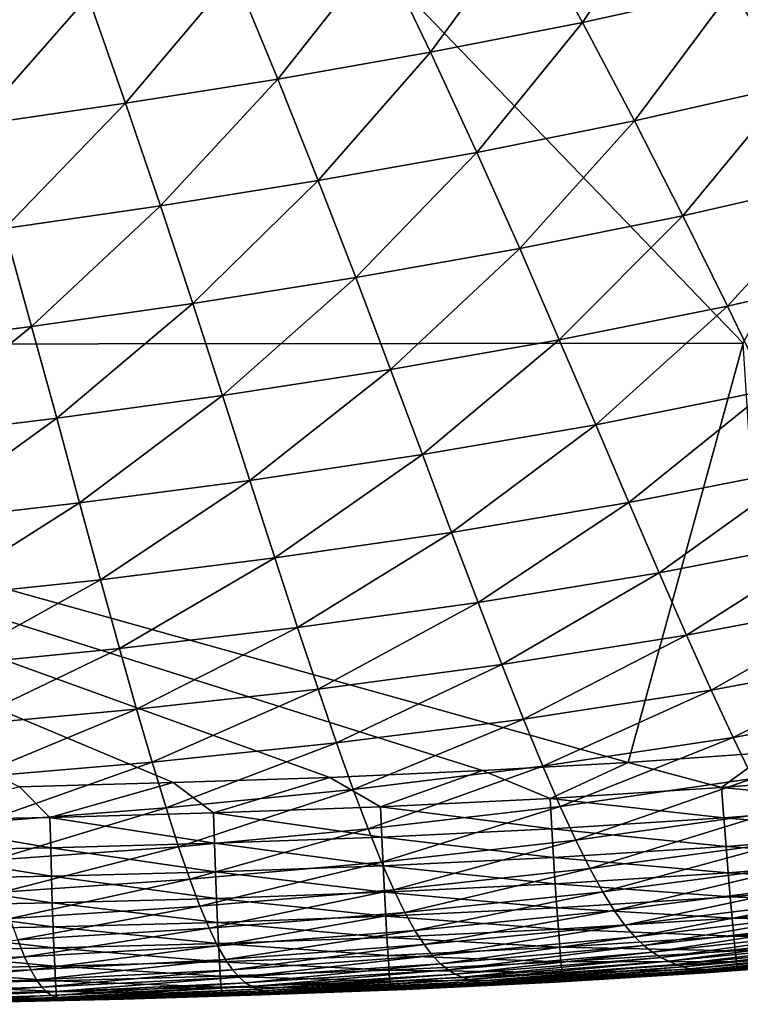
# Model space of a CAD drawing. Header units: metres. Extents: x -105 to 105, y -68 to 103.
# Tile 372 of 416: x 89.17 to 92.52, y 36.72 to 41.3. Entities that reach past the tile are written whole.
import ezdxf

# ---------------------------------------------------------------- set-up
doc = ezdxf.new("R2010")
doc.units = ezdxf.units.M
doc.layers.add('solid_FIT-BATH-150_SW0001_01', color=7, linetype='CONTINUOUS')

msp = doc.modelspace()

# ---------------------------------------------------------------- linework, layer by layer
at = {"layer": 'solid_FIT-BATH-150_SW0001_01'}
for points in [[(85.039665, 39.784367, 16.539719), (92.533432, 39.791576, 16.643263), (87.52417, 44.988106, 16.558586)], [(92.533432, 39.791576, 16.643263), (95.279671, 44.99313, 16.665361), (87.52417, 44.988106, 16.558586)], [(91.52597, 41.756798, -18.723148), (92.195038, 41.901684, -18.704105), (91.785599, 41.283596, -18.447454)], [(92.195038, 41.901684, -18.704105), (92.483627, 41.438652, -18.428574), (91.785599, 41.283596, -18.447454)], [(90.848473, 41.627037, -18.740549), (91.52597, 41.756798, -18.723148), (91.079155, 41.14468, -18.46386)], [(91.52597, 41.756798, -18.723148), (91.785599, 41.283596, -18.447454), (91.079155, 41.14468, -18.46386)], [(90.167374, 41.510414, -18.756207), (90.848473, 41.627037, -18.740549), (90.369301, 41.019913, -18.477604)], [(90.848473, 41.627037, -18.740549), (91.079155, 41.14468, -18.46386), (90.369301, 41.019913, -18.477604)], [(92.483627, 41.438652, -18.428574), (93.168251, 41.611839, -18.407406), (92.752464, 40.989494, -18.102783)], [(89.488182, 41.405048, -18.76997), (90.167374, 41.510414, -18.756207), (89.661743, 40.907391, -18.488497)], [(90.167374, 41.510414, -18.756207), (90.369301, 41.019913, -18.477604), (89.661743, 40.907391, -18.488497)], [(91.785599, 41.283596, -18.447454), (92.483627, 41.438652, -18.428574), (92.02758, 40.825531, -18.121452)], [(92.483627, 41.438652, -18.428574), (92.752464, 40.989494, -18.102783), (92.02758, 40.825531, -18.121452)], [(88.81707, 41.309162, -18.781645), (89.488182, 41.405048, -18.76997), (88.96283, 40.805275, -18.49633)], [(89.488182, 41.405048, -18.76997), (89.661743, 40.907391, -18.488497), (88.96283, 40.805275, -18.49633)], [(91.079155, 41.14468, -18.46386), (91.785599, 41.283596, -18.447454), (91.294235, 40.679039, -18.136868)], [(91.785599, 41.283596, -18.447454), (92.02758, 40.825531, -18.121452), (91.294235, 40.679039, -18.136868)], [(90.369301, 41.019913, -18.477604), (91.079155, 41.14468, -18.46386), (90.557625, 40.548046, -18.14876)], [(91.079155, 41.14468, -18.46386), (91.294235, 40.679039, -18.136868), (90.557625, 40.548046, -18.14876)], [(89.661743, 40.907391, -18.488497), (90.369301, 41.019913, -18.477604), (89.823616, 40.43063, -18.156891)], [(90.369301, 41.019913, -18.477604), (90.557625, 40.548046, -18.14876), (89.823616, 40.43063, -18.156891)], [(92.02758, 40.825531, -18.121452), (92.752464, 40.989494, -18.102783), (92.252136, 40.384048, -17.73822)], [(92.752464, 40.989494, -18.102783), (93.001808, 40.555592, -17.719912), (92.252136, 40.384048, -17.73822)], [(88.96283, 40.805275, -18.49633), (89.661743, 40.907391, -18.488497), (89.09874, 40.324898, -18.161051)], [(89.661743, 40.907391, -18.488497), (89.823616, 40.43063, -18.156891), (89.09874, 40.324898, -18.161051)], [(91.294235, 40.679039, -18.136868), (92.02758, 40.825531, -18.121452), (91.493896, 40.231567, -17.752615)], [(92.02758, 40.825531, -18.121452), (92.252136, 40.384048, -17.73822), (91.493896, 40.231567, -17.752615)], [(90.557625, 40.548046, -18.14876), (91.294235, 40.679039, -18.136868), (90.732475, 40.09623, -17.76276)], [(91.294235, 40.679039, -18.136868), (91.493896, 40.231567, -17.752615), (90.732475, 40.09623, -17.76276)], [(89.823616, 40.43063, -18.156891), (90.557625, 40.548046, -18.14876), (89.973892, 39.976097, -17.768383)], [(90.557625, 40.548046, -18.14876), (90.732475, 40.09623, -17.76276), (89.973892, 39.976097, -17.768383)], [(92.252136, 40.384048, -17.73822), (93.001808, 40.555592, -17.719912), (92.459396, 39.964184, -17.292168)], [(93.001808, 40.555592, -17.719912), (93.231865, 40.14193, -17.274416), (92.459396, 39.964184, -17.292168)], [(89.09874, 40.324898, -18.161051), (89.823616, 40.43063, -18.156891), (89.224876, 39.869209, -17.769283)], [(89.823616, 40.43063, -18.156891), (89.973892, 39.976097, -17.768383), (89.224876, 39.869209, -17.769283)], [(91.493896, 40.231567, -17.752615), (92.252136, 40.384048, -17.73822), (91.67823, 39.807243, -17.305521)], [(92.252136, 40.384048, -17.73822), (92.459396, 39.964184, -17.292168), (91.67823, 39.807243, -17.305521)], [(89.09874, 40.324898, -18.161051), (89.224876, 39.869209, -17.769283), (88.492157, 39.773613, -17.765261)], [(90.732475, 40.09623, -17.76276), (91.493896, 40.231567, -17.752615), (90.893898, 39.669239, -17.314089)], [(91.493896, 40.231567, -17.752615), (91.67823, 39.807243, -17.305521), (90.893898, 39.669239, -17.314089)], [(92.459396, 39.964184, -17.292168), (93.231865, 40.14193, -17.274416), (92.649574, 39.572098, -16.778233)], [(89.973892, 39.976097, -17.768383), (90.732475, 40.09623, -17.76276), (90.112595, 39.548218, -17.317585)], [(90.732475, 40.09623, -17.76276), (90.893898, 39.669239, -17.314089), (90.112595, 39.548218, -17.317585)], [(89.224876, 39.869209, -17.769283), (89.973892, 39.976097, -17.768383), (89.341217, 39.44215, -17.315823)], [(89.973892, 39.976097, -17.768383), (90.112595, 39.548218, -17.317585), (89.341217, 39.44215, -17.315823)], [(91.67823, 39.807243, -17.305521), (92.459396, 39.964184, -17.292168), (91.847389, 39.412136, -16.790546)], [(92.459396, 39.964184, -17.292168), (92.649574, 39.572098, -16.778233), (91.847389, 39.412136, -16.790546)], [(88.492157, 39.773613, -17.765261), (89.224876, 39.869209, -17.769283), (88.586693, 39.348991, -17.308622)], [(89.224876, 39.869209, -17.769283), (89.341217, 39.44215, -17.315823), (88.586693, 39.348991, -17.308622)], [(91.998947, 37.841114, 16.636776), (92.533432, 39.791576, 16.643263), (85.039665, 39.784367, 16.539719)], [(91.321701, 37.80249, 16.626656), (91.998947, 37.841114, 16.636776), (85.039665, 39.784367, 16.539719)], [(90.610786, 37.771179, 16.616184), (91.321701, 37.80249, 16.626656), (85.039665, 39.784367, 16.539719)], [(89.882706, 37.746689, 16.605629), (90.610786, 37.771179, 16.616184), (85.039665, 39.784367, 16.539719)], [(89.168228, 37.727592, 16.595432), (89.882706, 37.746689, 16.605629), (85.039665, 39.784367, 16.539719)], [(90.893898, 39.669239, -17.314089), (91.67823, 39.807243, -17.305521), (91.042, 39.272888, -16.797775)], [(91.67823, 39.807243, -17.305521), (91.847389, 39.412136, -16.790546), (91.042, 39.272888, -16.797775)], [(91.998947, 37.841114, 16.636776), (92.654449, 37.8866, 16.646709), (92.533432, 39.791576, 16.643263)], [(90.112595, 39.548218, -17.317585), (90.893898, 39.669239, -17.314089), (90.239784, 39.152382, -16.799635)], [(90.893898, 39.669239, -17.314089), (91.042, 39.272888, -16.797775), (90.239784, 39.152382, -16.799635)], [(89.341217, 39.44215, -17.315823), (90.112595, 39.548218, -17.317585), (89.447815, 39.048489, -16.795965)], [(90.112595, 39.548218, -17.317585), (90.239784, 39.152382, -16.799635), (89.447815, 39.048489, -16.795965)], [(91.847389, 39.412136, -16.790546), (92.649574, 39.572098, -16.778233), (92.001854, 39.050198, -16.204161)], [(92.649574, 39.572098, -16.778233), (92.823196, 39.211887, -16.192846), (92.001854, 39.050198, -16.204161)], [(88.586693, 39.348991, -17.308622), (89.341217, 39.44215, -17.315823), (88.673195, 38.959087, -16.786617)], [(89.341217, 39.44215, -17.315823), (89.447815, 39.048489, -16.795965), (88.673195, 38.959087, -16.786617)], [(91.042, 39.272888, -16.797775), (91.847389, 39.412136, -16.790546), (91.177238, 38.910881, -16.210333)], [(91.847389, 39.412136, -16.790546), (92.001854, 39.050198, -16.204161), (91.177238, 38.910881, -16.210333)], [(90.239784, 39.152382, -16.799635), (91.042, 39.272888, -16.797775), (90.355881, 38.79192, -16.2111)], [(91.042, 39.272888, -16.797775), (91.177238, 38.910881, -16.210333), (90.355881, 38.79192, -16.2111)], [(92.001854, 39.050198, -16.204161), (92.823196, 39.211887, -16.192846), (92.14222, 38.72337, -15.544268)], [(92.823196, 39.211887, -16.192846), (92.980896, 38.885662, -15.533863), (92.14222, 38.72337, -15.544268)], [(89.447815, 39.048489, -16.795965), (90.239784, 39.152382, -16.799635), (89.545029, 38.691086, -16.206333)], [(90.239784, 39.152382, -16.799635), (90.355881, 38.79192, -16.2111), (89.545029, 38.691086, -16.206333)], [(88.673195, 38.959087, -16.786617), (89.447815, 39.048489, -16.795965), (88.751984, 38.606155, -16.195921)], [(89.447815, 39.048489, -16.795965), (89.545029, 38.691086, -16.206333), (88.751984, 38.606155, -16.195921)], [(91.177238, 38.910881, -16.210333), (92.001854, 39.050198, -16.204161), (91.30014, 38.584911, -15.549689)], [(92.001854, 39.050198, -16.204161), (92.14222, 38.72337, -15.544268), (91.30014, 38.584911, -15.549689)], [(90.355881, 38.79192, -16.2111), (91.177238, 38.910881, -16.210333), (90.461349, 38.468212, -15.549892)], [(91.177238, 38.910881, -16.210333), (91.30014, 38.584911, -15.549689), (90.461349, 38.468212, -15.549892)], [(92.14222, 38.72337, -15.544268), (92.980896, 38.885662, -15.533863), (92.269142, 38.432739, -14.809173)], [(92.980896, 38.885662, -15.533863), (93.123405, 38.594707, -14.799535), (92.269142, 38.432739, -14.809173)], [(89.545029, 38.691086, -16.206333), (90.355881, 38.79192, -16.2111), (89.633286, 38.370945, -15.544791)], [(90.355881, 38.79192, -16.2111), (90.461349, 38.468212, -15.549892), (89.633286, 38.370945, -15.544791)], [(91.30014, 38.584911, -15.549689), (92.14222, 38.72337, -15.544268), (91.411308, 38.295837, -14.81416)], [(92.14222, 38.72337, -15.544268), (92.269142, 38.432739, -14.809173), (91.411308, 38.295837, -14.81416)], [(88.751984, 38.606155, -16.195921), (89.545029, 38.691086, -16.206333), (88.823418, 38.290771, -15.534307)], [(89.545029, 38.691086, -16.206333), (89.633286, 38.370945, -15.544791), (88.823418, 38.290771, -15.534307)], [(90.461349, 38.468212, -15.549892), (91.30014, 38.584911, -15.549689), (90.556747, 38.181847, -14.814301)], [(91.30014, 38.584911, -15.549689), (91.411308, 38.295837, -14.81416), (90.556747, 38.181847, -14.814301)], [(92.269142, 38.432739, -14.809173), (93.123405, 38.594707, -14.799535), (92.383469, 38.177402, -13.998099)], [(93.123405, 38.594707, -14.799535), (93.251617, 38.338314, -13.989037), (92.383469, 38.177402, -13.998099)], [(89.633286, 38.370945, -15.544791), (90.461349, 38.468212, -15.549892), (89.713066, 38.088333, -14.809546)], [(90.461349, 38.468212, -15.549892), (90.556747, 38.181847, -14.814301), (89.713066, 38.088333, -14.809546)], [(91.411308, 38.295837, -14.81416), (92.269142, 38.432739, -14.809173), (91.511513, 38.042545, -14.002958)], [(92.269142, 38.432739, -14.809173), (92.383469, 38.177402, -13.998099), (91.511513, 38.042545, -14.002958)], [(88.823418, 38.290771, -15.534307), (89.633286, 38.370945, -15.544791), (88.887909, 38.012852, -14.799852)], [(89.633286, 38.370945, -15.544791), (89.713066, 38.088333, -14.809546), (88.887909, 38.012852, -14.799852)], [(92.383469, 38.177402, -13.998099), (93.251617, 38.338314, -13.989037), (92.486084, 37.956024, -13.110288)], [(93.251617, 38.338314, -13.989037), (93.366516, 38.115337, -13.101564), (92.486084, 37.956024, -13.110288)], [(90.556747, 38.181847, -14.814301), (91.411308, 38.295837, -14.81416), (90.642746, 37.931511, -14.003454)], [(91.411308, 38.295837, -14.81416), (91.511513, 38.042545, -14.002958), (90.642746, 37.931511, -14.003454)], [(89.713066, 38.088333, -14.809546), (90.556747, 38.181847, -14.814301), (89.784958, 37.841759, -13.999572)], [(90.556747, 38.181847, -14.814301), (90.642746, 37.931511, -14.003454), (89.784958, 37.841759, -13.999572)], [(91.511513, 38.042545, -14.002958), (92.383469, 38.177402, -13.998099), (91.60157, 37.823517, -13.115302)], [(92.383469, 38.177402, -13.998099), (92.486084, 37.956024, -13.110288), (91.60157, 37.823517, -13.115302)], [(92.486084, 37.956024, -13.110288), (93.366516, 38.115337, -13.101564), (92.578087, 37.766342, -12.143864)], [(88.887909, 38.012852, -14.799852), (89.713066, 38.088333, -14.809546), (88.945976, 37.770737, -13.991302)], [(89.713066, 38.088333, -14.809546), (89.784958, 37.841759, -13.999572), (88.945976, 37.770737, -13.991302)], [(90.642746, 37.931511, -14.003454), (91.511513, 38.042545, -14.002958), (90.7201, 37.715511, -13.116485)], [(91.511513, 38.042545, -14.002958), (91.60157, 37.823517, -13.115302), (90.7201, 37.715511, -13.116485)], [(89.784958, 37.841759, -13.999572), (90.642746, 37.931511, -14.003454), (89.849632, 37.629368, -13.113843)], [(90.642746, 37.931511, -14.003454), (90.7201, 37.715511, -13.116485), (89.849632, 37.629368, -13.113843)], [(91.60157, 37.823517, -13.115302), (92.486084, 37.956024, -13.110288), (91.682449, 37.63641, -12.149272)], [(92.486084, 37.956024, -13.110288), (92.578087, 37.766342, -12.143864), (91.682449, 37.63641, -12.149272)], [(92.432945, 37.723587, 16.632662), (92.654449, 37.8866, 16.646709), (91.998947, 37.841114, 16.636776)], [(92.432945, 37.723587, 16.632662), (93.235382, 37.788422, 16.644951), (92.654449, 37.8866, 16.646709)], [(88.945976, 37.770737, -13.991302), (89.784958, 37.841759, -13.999572), (88.998161, 37.562435, -13.107389)], [(89.784958, 37.841759, -13.999572), (89.849632, 37.629368, -13.113843), (88.998161, 37.562435, -13.107389)], [(91.635193, 37.672966, 16.620642), (91.998947, 37.841114, 16.636776), (91.321701, 37.80249, 16.626656)], [(91.635193, 37.672966, 16.620642), (92.432945, 37.723587, 16.632662), (91.998947, 37.841114, 16.636776)], [(90.846153, 37.634403, 16.60895), (91.321701, 37.80249, 16.626656), (90.610786, 37.771179, 16.616184)], [(90.7201, 37.715511, -13.116485), (91.60157, 37.823517, -13.115302), (90.789642, 37.531437, -12.151389)], [(91.60157, 37.823517, -13.115302), (91.682449, 37.63641, -12.149272), (90.789642, 37.531437, -12.151389)], [(90.846153, 37.634403, 16.60895), (91.635193, 37.672966, 16.620642), (91.321701, 37.80249, 16.626656)], [(90.06971, 37.605789, 16.597633), (90.610786, 37.771179, 16.616184), (89.882706, 37.746689, 16.605629)], [(90.06971, 37.605789, 16.597633), (90.846153, 37.634403, 16.60895), (90.610786, 37.771179, 16.616184)], [(91.682449, 37.63641, -12.149272), (92.578087, 37.766342, -12.143864), (91.755112, 37.478466, -11.102379)], [(92.578087, 37.766342, -12.143864), (92.660576, 37.605648, -11.096401), (91.755112, 37.478466, -11.102379)], [(93.248634, 37.647362, 16.613653), (93.235382, 37.788422, 16.644951), (92.432945, 37.723587, 16.632662)], [(88.570221, 37.571136, 16.576321), (89.309761, 37.585266, 16.586742), (89.168228, 37.727592, 16.595432)], [(89.309761, 37.585266, 16.586742), (89.882706, 37.746689, 16.605629), (89.168228, 37.727592, 16.595432)], [(89.309761, 37.585266, 16.586742), (90.06971, 37.605789, 16.597633), (89.882706, 37.746689, 16.605629)], [(89.849632, 37.629368, -13.113843), (90.7201, 37.715511, -13.116485), (89.907791, 37.448708, -12.150236)], [(90.7201, 37.715511, -13.116485), (90.789642, 37.531437, -12.151389), (89.907791, 37.448708, -12.150236)], [(92.443504, 37.582405, 16.601345), (92.432945, 37.723587, 16.632662), (91.635193, 37.672966, 16.620642)], [(92.443504, 37.582405, 16.601345), (93.248634, 37.647362, 16.613653), (92.432945, 37.723587, 16.632662)], [(91.643501, 37.531731, 16.589312), (91.635193, 37.672966, 16.620642), (90.846153, 37.634403, 16.60895)], [(91.643501, 37.531731, 16.589312), (92.443504, 37.582405, 16.601345), (91.635193, 37.672966, 16.620642)], [(88.998161, 37.562435, -13.107389), (89.849632, 37.629368, -13.113843), (89.045074, 37.385475, -12.14584)], [(89.849632, 37.629368, -13.113843), (89.907791, 37.448708, -12.150236), (89.045074, 37.385475, -12.14584)], [(90.852608, 37.493149, 16.577606), (90.846153, 37.634403, 16.60895), (90.06971, 37.605789, 16.597633)], [(90.789642, 37.531437, -12.151389), (91.682449, 37.63641, -12.149272), (90.852196, 37.376518, -11.105597)], [(90.852608, 37.493149, 16.577606), (91.643501, 37.531731, 16.589312), (90.846153, 37.634403, 16.60895)], [(91.682449, 37.63641, -12.149272), (91.755112, 37.478466, -11.102379), (90.852196, 37.376518, -11.105597)], [(93.261436, 37.514614, 16.563086), (93.248634, 37.647362, 16.613653), (92.443504, 37.582405, 16.601345)], [(89.313423, 37.444031, 16.555382), (89.309761, 37.585266, 16.586742), (88.570221, 37.571136, 16.576321)], [(88.572876, 37.42992, 16.54495), (89.313423, 37.444031, 16.555382), (88.570221, 37.571136, 16.576321)], [(90.074631, 37.464539, 16.56628), (90.06971, 37.605789, 16.597633), (89.309761, 37.585266, 16.586742)], [(89.313423, 37.444031, 16.555382), (90.074631, 37.464539, 16.56628), (89.309761, 37.585266, 16.586742)], [(90.074631, 37.464539, 16.56628), (90.852608, 37.493149, 16.577606), (90.06971, 37.605789, 16.597633)], [(92.453766, 37.449535, 16.550789), (92.443504, 37.582405, 16.601345), (91.643501, 37.531731, 16.589312)], [(91.755112, 37.478466, -11.102379), (92.660576, 37.605648, -11.096401), (91.820549, 37.346928, -9.972129)], [(92.660576, 37.605648, -11.096401), (92.734695, 37.471214, -9.965466), (91.820549, 37.346928, -9.972129)], [(92.453766, 37.449535, 16.550789), (93.261436, 37.514614, 16.563086), (92.443504, 37.582405, 16.601345)], [(89.907791, 37.448708, -12.150236), (90.789642, 37.531437, -12.151389), (89.960129, 37.297005, -11.106084)], [(90.789642, 37.531437, -12.151389), (90.852196, 37.376518, -11.105597), (89.960129, 37.297005, -11.106084)], [(91.651649, 37.3988, 16.538765), (91.643501, 37.531731, 16.589312), (90.852608, 37.493149, 16.577606)], [(91.651649, 37.3988, 16.538765), (92.453766, 37.449535, 16.550789), (91.643501, 37.531731, 16.589312)], [(90.858986, 37.360199, 16.527067), (90.852608, 37.493149, 16.577606), (90.074631, 37.464539, 16.56628)], [(90.852196, 37.376518, -11.105597), (91.755112, 37.478466, -11.102379), (90.908615, 37.247978, -9.976538)], [(90.858986, 37.360199, 16.527067), (91.651649, 37.3988, 16.538765), (90.852608, 37.493149, 16.577606)], [(91.755112, 37.478466, -11.102379), (91.820549, 37.346928, -9.972129), (90.908615, 37.247978, -9.976538)], [(93.273613, 37.391735, 16.494814), (93.261436, 37.514614, 16.563086), (92.453766, 37.449535, 16.550789)], [(89.317177, 37.311089, 16.504854), (89.313423, 37.444031, 16.555382), (88.572876, 37.42992, 16.54495)], [(88.575661, 37.296993, 16.494425), (89.317177, 37.311089, 16.504854), (88.572876, 37.42992, 16.54495)], [(89.045074, 37.385475, -12.14584), (89.907791, 37.448708, -12.150236), (89.087265, 37.237118, -11.10387)], [(89.907791, 37.448708, -12.150236), (89.960129, 37.297005, -11.106084), (89.087265, 37.237118, -11.10387)], [(90.079559, 37.331585, 16.515749), (90.074631, 37.464539, 16.56628), (89.313423, 37.444031, 16.555382)], [(89.317177, 37.311089, 16.504854), (90.079559, 37.331585, 16.515749), (89.313423, 37.444031, 16.555382)], [(90.079559, 37.331585, 16.515749), (90.858986, 37.360199, 16.527067), (90.074631, 37.464539, 16.56628)], [(92.463593, 37.326534, 16.482552), (92.453766, 37.449535, 16.550789), (91.651649, 37.3988, 16.538765)], [(91.820549, 37.346928, -9.972129), (92.734695, 37.471214, -9.965466), (91.879791, 37.239048, -8.756028)], [(92.734695, 37.471214, -9.965466), (92.801613, 37.360329, -8.748626), (91.879791, 37.239048, -8.756028)], [(92.463593, 37.326534, 16.482552), (93.273613, 37.391735, 16.494814), (92.453766, 37.449535, 16.550789)], [(91.6595, 37.27573, 16.47056), (91.651649, 37.3988, 16.538765), (90.858986, 37.360199, 16.527067)], [(91.6595, 37.27573, 16.47056), (92.463593, 37.326534, 16.482552), (91.651649, 37.3988, 16.538765)], [(93.285004, 37.280281, 16.410404), (93.273613, 37.391735, 16.494814), (92.463593, 37.326534, 16.482552)], [(89.960129, 37.297005, -11.106084), (90.852196, 37.376518, -11.105597), (90.007362, 37.171505, -9.978717)], [(90.852196, 37.376518, -11.105597), (90.908615, 37.247978, -9.976538), (90.007362, 37.171505, -9.978717)], [(90.865211, 37.237103, 16.458889), (90.858986, 37.360199, 16.527067), (90.079559, 37.331585, 16.515749)], [(90.865211, 37.237103, 16.458889), (91.6595, 37.27573, 16.47056), (90.858986, 37.360199, 16.527067)], [(90.908615, 37.247978, -9.976538), (91.820549, 37.346928, -9.972129), (90.959778, 37.143055, -8.761634)], [(91.820549, 37.346928, -9.972129), (91.879791, 37.239048, -8.756028), (90.959778, 37.143055, -8.761634)], [(91.879791, 37.239048, -8.756028), (92.801613, 37.360329, -8.748626), (91.933777, 37.152065, -7.451568)], [(92.801613, 37.360329, -8.748626), (92.862411, 37.27026, -7.443435), (91.933777, 37.152065, -7.451568)], [(89.320953, 37.187992, 16.436712), (89.317177, 37.311089, 16.504854), (88.575661, 37.296993, 16.494425)], [(88.578545, 37.173904, 16.426294), (89.320953, 37.187992, 16.436712), (88.575661, 37.296993, 16.494425)], [(89.087265, 37.237118, -11.10387), (89.960129, 37.297005, -11.106084), (89.125305, 37.114628, -9.978695)], [(89.960129, 37.297005, -11.106084), (90.007362, 37.171505, -9.978717), (89.125305, 37.114628, -9.978695)], [(90.084435, 37.208485, 16.447592), (90.079559, 37.331585, 16.515749), (89.317177, 37.311089, 16.504854)], [(89.320953, 37.187992, 16.436712), (90.084435, 37.208485, 16.447592), (89.317177, 37.311089, 16.504854)], [(90.084435, 37.208485, 16.447592), (90.865211, 37.237103, 16.458889), (90.079559, 37.331585, 16.515749)], [(92.472847, 37.214954, 16.398199), (92.463593, 37.326534, 16.482552), (91.6595, 37.27573, 16.47056)], [(92.472847, 37.214954, 16.398199), (93.285004, 37.280281, 16.410404), (92.463593, 37.326534, 16.482552)], [(90.007362, 37.171505, -9.978717), (90.908615, 37.247978, -9.976538), (90.050224, 37.069439, -8.765461)], [(90.908615, 37.247978, -9.976538), (90.959778, 37.143055, -8.761634), (90.050224, 37.069439, -8.765461)], [(91.666969, 37.164078, 16.386255), (91.6595, 37.27573, 16.47056), (90.865211, 37.237103, 16.458889)], [(91.666969, 37.164078, 16.386255), (92.472847, 37.214954, 16.398199), (91.6595, 37.27573, 16.47056)], [(91.933777, 37.152065, -7.451568), (92.862411, 37.27026, -7.443435), (91.983253, 37.083202, -6.056194)], [(92.862411, 37.27026, -7.443435), (92.917969, 37.198215, -6.047395), (91.983253, 37.083202, -6.056194)], [(93.295448, 37.181805, 16.311419), (93.285004, 37.280281, 16.410404), (92.472847, 37.214954, 16.398199)], [(90.089188, 37.096783, 16.363365), (90.084435, 37.208485, 16.447592), (89.320953, 37.187992, 16.436712)], [(90.871185, 37.125416, 16.374628), (90.865211, 37.237103, 16.458889), (90.084435, 37.208485, 16.447592)], [(90.089188, 37.096783, 16.363365), (90.871185, 37.125416, 16.374628), (90.084435, 37.208485, 16.447592)], [(90.871185, 37.125416, 16.374628), (91.666969, 37.164078, 16.386255), (90.865211, 37.237103, 16.458889)], [(90.959778, 37.143055, -8.761634), (91.879791, 37.239048, -8.756028), (91.0065, 37.058983, -7.458305)], [(91.879791, 37.239048, -8.756028), (91.933777, 37.152065, -7.451568), (91.0065, 37.058983, -7.458305)], [(92.481392, 37.116348, 16.29929), (92.472847, 37.214954, 16.398199), (91.666969, 37.164078, 16.386255)], [(91.983253, 37.083202, -6.056194), (92.917969, 37.198215, -6.047395), (92.028938, 37.029686, -4.567336)], [(92.917969, 37.198215, -6.047395), (92.969116, 37.141396, -4.557998), (92.028938, 37.029686, -4.567336)], [(92.481392, 37.116348, 16.29929), (93.295448, 37.181805, 16.311419), (92.472847, 37.214954, 16.398199)], [(89.324699, 37.07629, 16.352512), (89.320953, 37.187992, 16.436712), (88.578545, 37.173904, 16.426294)], [(88.581474, 37.062206, 16.342115), (89.324699, 37.07629, 16.352512), (88.578545, 37.173904, 16.426294)], [(89.125305, 37.114628, -9.978695), (90.007362, 37.171505, -9.978717), (89.159821, 37.015274, -8.767528)], [(90.007362, 37.171505, -9.978717), (90.050224, 37.069439, -8.765461), (89.159821, 37.015274, -8.767528)], [(89.324699, 37.07629, 16.352512), (90.089188, 37.096783, 16.363365), (89.320953, 37.187992, 16.436712)], [(91.673927, 37.065395, 16.287413), (91.666969, 37.164078, 16.386255), (90.871185, 37.125416, 16.374628)], [(91.0065, 37.058983, -7.458305), (91.933777, 37.152065, -7.451568), (91.0494, 36.993015, -6.063939)], [(91.933777, 37.152065, -7.451568), (91.983253, 37.083202, -6.056194), (91.0494, 36.993015, -6.063939)], [(91.673927, 37.065395, 16.287413), (92.481392, 37.116348, 16.29929), (91.666969, 37.164078, 16.386255)], [(93.304771, 37.097862, 16.199425), (93.295448, 37.181805, 16.311419), (92.481392, 37.116348, 16.29929)], [(90.050224, 37.069439, -8.765461), (90.959778, 37.143055, -8.761634), (90.089401, 36.98806, -7.463647)], [(90.876823, 37.026691, 16.275839), (90.871185, 37.125416, 16.374628), (90.089188, 37.096783, 16.363365)], [(90.959778, 37.143055, -8.761634), (91.0065, 37.058983, -7.458305), (90.089401, 36.98806, -7.463647)], [(90.876823, 37.026691, 16.275839), (91.673927, 37.065395, 16.287413), (90.871185, 37.125416, 16.374628)], [(92.489098, 37.032276, 16.187387), (92.481392, 37.116348, 16.29929), (91.673927, 37.065395, 16.287413)], [(92.028938, 37.029686, -4.567336), (92.969116, 37.141396, -4.557998), (92.071548, 36.988739, -2.982425)], [(92.969116, 37.141396, -4.557998), (93.016708, 37.097, -2.97273), (92.071548, 36.988739, -2.982425)], [(92.489098, 37.032276, 16.187387), (93.304771, 37.097862, 16.199425), (92.481392, 37.116348, 16.29929)], [(89.328354, 36.977531, 16.253805), (89.324699, 37.07629, 16.352512), (88.581474, 37.062206, 16.342115)], [(88.584404, 36.963451, 16.243435), (89.328354, 36.977531, 16.253805), (88.581474, 37.062206, 16.342115)], [(89.159821, 37.015274, -8.767528), (90.050224, 37.069439, -8.765461), (89.191338, 36.93634, -7.467598)], [(90.050224, 37.069439, -8.765461), (90.089401, 36.98806, -7.463647), (89.191338, 36.93634, -7.467598)], [(90.093735, 36.998035, 16.264622), (90.089188, 37.096783, 16.363365), (89.324699, 37.07629, 16.352512)], [(89.328354, 36.977531, 16.253805), (90.093735, 36.998035, 16.264622), (89.324699, 37.07629, 16.352512)], [(90.093735, 36.998035, 16.264622), (90.876823, 37.026691, 16.275839), (90.089188, 37.096783, 16.363365)], [(91.680275, 36.981239, 16.175587), (91.673927, 37.065395, 16.287413), (90.876823, 37.026691, 16.275839)], [(91.0494, 36.993015, -6.063939), (91.983253, 37.083202, -6.056194), (91.089081, 36.942421, -4.575915)], [(91.983253, 37.083202, -6.056194), (92.028938, 37.029686, -4.567336), (91.089081, 36.942421, -4.575915)], [(91.680275, 36.981239, 16.175587), (92.489098, 37.032276, 16.187387), (91.673927, 37.065395, 16.287413)], [(92.071548, 36.988739, -2.982425), (93.016708, 37.097, -2.97273), (92.111778, 36.957584, -1.298896)], [(93.016708, 37.097, -2.97273), (93.061569, 37.062233, -1.289088), (92.111778, 36.957584, -1.298896)], [(92.111778, 36.957584, -1.298896), (93.061569, 37.062233, -1.289088), (92.150146, 36.933788, 0.485235)], [(93.061569, 37.062233, -1.289088), (93.104301, 37.034653, 0.494873), (92.150146, 36.933788, 0.485235)], [(93.31282, 37.03001, 16.075989), (93.304771, 37.097862, 16.199425), (92.489098, 37.032276, 16.187387)], [(89.159821, 37.015274, -8.767528), (89.191338, 36.93634, -7.467598), (88.321175, 36.90086, -7.470162)], [(90.089401, 36.98806, -7.463647), (91.0065, 37.058983, -7.458305), (90.125397, 36.924675, -6.070613)], [(90.882034, 36.942482, 16.16408), (90.876823, 37.026691, 16.275839), (90.093735, 36.998035, 16.264622)], [(91.0065, 37.058983, -7.458305), (91.0494, 36.993015, -6.063939), (90.125397, 36.924675, -6.070613)], [(90.882034, 36.942482, 16.16408), (91.680275, 36.981239, 16.175587), (90.876823, 37.026691, 16.275839)], [(91.089081, 36.942421, -4.575915), (92.028938, 37.029686, -4.567336), (91.126122, 36.904465, -2.991613)], [(92.028938, 37.029686, -4.567336), (92.071548, 36.988739, -2.982425), (91.126122, 36.904465, -2.991613)], [(92.495834, 36.964291, 16.064053), (92.489098, 37.032276, 16.187387), (91.680275, 36.981239, 16.175587)], [(92.150146, 36.933788, 0.485235), (93.104301, 37.034653, 0.494873), (92.18676, 36.915596, 2.370789)], [(93.104301, 37.034653, 0.494873), (93.145065, 37.012554, 2.379959), (92.18676, 36.915596, 2.370789)], [(92.495834, 36.964291, 16.064053), (93.31282, 37.03001, 16.075989), (92.489098, 37.032276, 16.187387)], [(93.31942, 36.979801, 15.942673), (93.31282, 37.03001, 16.075989), (92.495834, 36.964291, 16.064053)], [(89.331863, 36.893276, 16.142143), (89.328354, 36.977531, 16.253805), (88.584404, 36.963451, 16.243435)], [(89.191338, 36.93634, -7.467598), (90.089401, 36.98806, -7.463647), (89.220276, 36.875198, -6.076202)], [(90.089401, 36.98806, -7.463647), (90.125397, 36.924675, -6.070613), (89.220276, 36.875198, -6.076202)], [(90.098007, 36.913799, 16.152918), (90.093735, 36.998035, 16.264622), (89.328354, 36.977531, 16.253805)], [(89.331863, 36.893276, 16.142143), (90.098007, 36.913799, 16.152918), (89.328354, 36.977531, 16.253805)], [(90.098007, 36.913799, 16.152918), (90.882034, 36.942482, 16.16408), (90.093735, 36.998035, 16.264622)], [(90.125397, 36.924675, -6.070613), (91.0494, 36.993015, -6.063939), (90.158699, 36.876606, -4.583698)], [(91.0494, 36.993015, -6.063939), (91.089081, 36.942421, -4.575915), (90.158699, 36.876606, -4.583698)], [(91.685898, 36.913158, 16.052341), (91.680275, 36.981239, 16.175587), (90.882034, 36.942482, 16.16408)], [(91.126122, 36.904465, -2.991613), (92.071548, 36.988739, -2.982425), (91.161133, 36.876419, -1.308418)], [(92.071548, 36.988739, -2.982425), (92.111778, 36.957584, -1.298896), (91.161133, 36.876419, -1.308418)], [(91.685898, 36.913158, 16.052341), (92.495834, 36.964291, 16.064053), (91.680275, 36.981239, 16.175587)], [(92.18676, 36.915596, 2.370789), (93.145065, 37.012554, 2.379959), (92.221649, 36.901398, 4.358429)], [(93.145065, 37.012554, 2.379959), (93.183884, 36.994385, 4.366831), (92.221649, 36.901398, 4.358429)], [(92.221649, 36.901398, 4.358429), (93.183884, 36.994385, 4.366831), (92.254448, 36.890034, 6.448687)], [(93.183884, 36.994385, 4.366831), (93.220375, 36.979092, 6.456045), (92.254448, 36.890034, 6.448687)], [(92.254448, 36.890034, 6.448687), (93.220375, 36.979092, 6.456045), (92.284592, 36.880581, 8.642033)], [(93.220375, 36.979092, 6.456045), (93.253906, 36.965874, 8.648108), (92.284592, 36.880581, 8.642033)], [(92.50145, 36.913944, 15.930848), (93.31942, 36.979801, 15.942673), (92.495834, 36.964291, 16.064053)], [(92.50145, 36.913944, 15.930848), (93.324409, 36.948795, 15.801045), (93.31942, 36.979801, 15.942673)], [(88.321175, 36.90086, -7.470162), (89.191338, 36.93634, -7.467598), (88.343079, 36.841606, -6.08069)], [(89.191338, 36.93634, -7.467598), (89.220276, 36.875198, -6.076202), (88.343079, 36.841606, -6.08069)], [(88.58728, 36.879185, 16.131805), (89.331863, 36.893276, 16.142143), (88.584404, 36.963451, 16.243435)], [(89.220276, 36.875198, -6.076202), (90.125397, 36.924675, -6.070613), (89.247017, 36.82925, -4.59065)], [(90.125397, 36.924675, -6.070613), (90.158699, 36.876606, -4.583698), (89.247017, 36.82925, -4.59065)], [(90.886734, 36.87434, 16.040907), (90.882034, 36.942482, 16.16408), (90.098007, 36.913799, 16.152918)], [(90.158699, 36.876606, -4.583698), (91.089081, 36.942421, -4.575915), (90.189789, 36.841183, -3.000241)], [(91.089081, 36.942421, -4.575915), (91.126122, 36.904465, -2.991613), (90.189789, 36.841183, -3.000241)], [(90.886734, 36.87434, 16.040907), (91.685898, 36.913158, 16.052341), (90.882034, 36.942482, 16.16408)], [(91.161133, 36.876419, -1.308418), (92.111778, 36.957584, -1.298896), (91.194527, 36.855862, 0.475697)], [(92.111778, 36.957584, -1.298896), (92.150146, 36.933788, 0.485235), (91.194527, 36.855862, 0.475697)], [(91.194527, 36.855862, 0.475697), (92.150146, 36.933788, 0.485235), (91.226395, 36.841003, 2.361572)], [(92.150146, 36.933788, 0.485235), (92.18676, 36.915596, 2.370789), (91.226395, 36.841003, 2.361572)], [(92.50145, 36.913944, 15.930848), (92.495834, 36.964291, 16.064053), (91.685898, 36.913158, 16.052341)], [(92.284592, 36.880581, 8.642033), (93.253906, 36.965874, 8.648108), (92.311279, 36.87249, 10.939088)], [(93.253906, 36.965874, 8.648108), (93.283577, 36.95435, 10.943701), (92.311279, 36.87249, 10.939088)], [(92.311279, 36.87249, 10.939088), (93.283577, 36.95435, 10.943701), (92.333366, 36.865826, 13.340711)], [(93.283577, 36.95435, 10.943701), (93.308029, 36.94482, 13.343789), (92.333366, 36.865826, 13.340711)], [(92.333366, 36.865826, 13.340711), (93.308029, 36.94482, 13.343789), (92.357826, 36.861774, 15.639097)], [(93.308029, 36.94482, 13.343789), (93.054726, 36.91468, 15.648919), (92.357826, 36.861774, 15.639097)], [(92.50145, 36.913944, 15.930848), (92.505821, 36.882797, 15.789335), (93.324409, 36.948795, 15.801045)], [(93.054726, 36.91468, 15.648919), (93.324409, 36.948795, 15.801045), (92.505821, 36.882797, 15.789335)], [(89.335167, 36.825069, 16.019081), (89.331863, 36.893276, 16.142143), (88.58728, 36.879185, 16.131805)], [(88.590073, 36.810963, 16.00878), (89.335167, 36.825069, 16.019081), (88.58728, 36.879185, 16.131805)], [(89.247017, 36.82925, -4.59065), (90.158699, 36.876606, -4.583698), (89.27195, 36.795883, -3.008254)], [(90.158699, 36.876606, -4.583698), (90.189789, 36.841183, -3.000241), (89.27195, 36.795883, -3.008254)], [(90.101944, 36.845615, 16.029806), (90.098007, 36.913799, 16.152918), (89.331863, 36.893276, 16.142143)], [(89.335167, 36.825069, 16.019081), (90.101944, 36.845615, 16.029806), (89.331863, 36.893276, 16.142143)], [(90.101944, 36.845615, 16.029806), (90.886734, 36.87434, 16.040907), (90.098007, 36.913799, 16.152918)], [(90.189789, 36.841183, -3.000241), (91.126122, 36.904465, -2.991613), (90.219162, 36.815727, -1.317585)], [(91.126122, 36.904465, -2.991613), (91.161133, 36.876419, -1.308418), (90.219162, 36.815727, -1.317585)], [(90.219162, 36.815727, -1.317585), (91.161133, 36.876419, -1.308418), (90.247162, 36.797859, 0.466333)], [(91.161133, 36.876419, -1.308418), (91.194527, 36.855862, 0.475697), (90.247162, 36.797859, 0.466333)], [(91.690681, 36.862713, 15.91923), (91.685898, 36.913158, 16.052341), (90.886734, 36.87434, 16.040907)], [(91.226395, 36.841003, 2.361572), (92.18676, 36.915596, 2.370789), (91.256744, 36.830193, 4.349885)], [(92.18676, 36.915596, 2.370789), (92.221649, 36.901398, 4.358429), (91.256744, 36.830193, 4.349885)], [(91.256744, 36.830193, 4.349885), (92.221649, 36.901398, 4.358429), (91.285286, 36.822182, 6.441149)], [(92.221649, 36.901398, 4.358429), (92.254448, 36.890034, 6.448687), (91.285286, 36.822182, 6.441149)], [(91.285286, 36.822182, 6.441149), (92.254448, 36.890034, 6.448687), (91.311501, 36.815945, 8.635799)], [(92.254448, 36.890034, 6.448687), (92.284592, 36.880581, 8.642033), (91.311501, 36.815945, 8.635799)], [(91.311501, 36.815945, 8.635799), (92.284592, 36.880581, 8.642033), (91.334732, 36.810783, 10.934381)], [(92.284592, 36.880581, 8.642033), (92.311279, 36.87249, 10.939088), (91.334732, 36.810783, 10.934381)], [(91.690681, 36.862713, 15.91923), (92.50145, 36.913944, 15.930848), (91.685898, 36.913158, 16.052341)], [(91.690681, 36.862713, 15.91923), (92.505821, 36.882797, 15.789335), (92.50145, 36.913944, 15.930848)], [(91.690681, 36.862713, 15.91923), (91.694534, 36.831455, 15.777817), (92.505821, 36.882797, 15.789335)], [(92.357826, 36.861774, 15.639097), (92.505821, 36.882797, 15.789335), (91.694534, 36.831455, 15.777817)], [(92.357826, 36.861774, 15.639097), (93.054726, 36.91468, 15.648919), (92.505821, 36.882797, 15.789335)], [(88.343079, 36.841606, -6.08069), (89.220276, 36.875198, -6.076202), (88.363258, 36.797348, -4.596736)], [(89.220276, 36.875198, -6.076202), (89.247017, 36.82925, -4.59065), (88.363258, 36.797348, -4.596736)], [(89.27195, 36.795883, -3.008254), (90.189789, 36.841183, -3.000241), (89.295464, 36.772503, -1.326329)], [(90.189789, 36.841183, -3.000241), (90.219162, 36.815727, -1.317585), (89.295464, 36.772503, -1.326329)], [(90.105461, 36.795048, 15.896841), (90.101944, 36.845615, 16.029806), (89.335167, 36.825069, 16.019081)], [(90.890831, 36.823822, 15.907878), (90.886734, 36.87434, 16.040907), (90.101944, 36.845615, 16.029806)], [(90.105461, 36.795048, 15.896841), (90.890831, 36.823822, 15.907878), (90.101944, 36.845615, 16.029806)], [(90.247162, 36.797859, 0.466333), (91.194527, 36.855862, 0.475697), (90.273857, 36.785759, 2.352384)], [(91.194527, 36.855862, 0.475697), (91.226395, 36.841003, 2.361572), (90.273857, 36.785759, 2.352384)], [(90.273857, 36.785759, 2.352384), (91.226395, 36.841003, 2.361572), (90.299263, 36.777744, 4.341272)], [(91.226395, 36.841003, 2.361572), (91.256744, 36.830193, 4.349885), (90.299263, 36.777744, 4.341272)], [(90.890831, 36.823822, 15.907878), (91.690681, 36.862713, 15.91923), (90.886734, 36.87434, 16.040907)], [(90.890831, 36.823822, 15.907878), (91.694534, 36.831455, 15.777817), (91.690681, 36.862713, 15.91923)], [(90.890831, 36.823822, 15.907878), (90.894234, 36.79248, 15.766546), (91.694534, 36.831455, 15.777817)], [(91.66111, 36.818916, 15.629326), (91.694534, 36.831455, 15.777817), (90.894234, 36.79248, 15.766546)], [(91.334732, 36.810783, 10.934381), (92.311279, 36.87249, 10.939088), (91.354057, 36.806557, 13.337625)], [(92.311279, 36.87249, 10.939088), (92.333366, 36.865826, 13.340711), (91.354057, 36.806557, 13.337625)], [(91.354057, 36.806557, 13.337625), (92.333366, 36.865826, 13.340711), (91.66111, 36.818916, 15.629326)], [(92.333366, 36.865826, 13.340711), (92.357826, 36.861774, 15.639097), (91.66111, 36.818916, 15.629326)], [(91.66111, 36.818916, 15.629326), (92.357826, 36.861774, 15.639097), (91.694534, 36.831455, 15.777817)], [(88.363258, 36.797348, -4.596736), (89.247017, 36.82925, -4.59065), (88.382011, 36.76556, -3.015599)], [(89.247017, 36.82925, -4.59065), (89.27195, 36.795883, -3.008254), (88.382011, 36.76556, -3.015599)], [(88.382011, 36.76556, -3.015599), (89.27195, 36.795883, -3.008254), (88.39962, 36.743729, -1.334582)], [(89.27195, 36.795883, -3.008254), (89.295464, 36.772503, -1.326329), (88.39962, 36.743729, -1.334582)], [(89.338203, 36.774467, 15.886169), (89.335167, 36.825069, 16.019081), (88.590073, 36.810963, 16.00878)], [(88.59272, 36.760334, 15.875909), (89.338203, 36.774467, 15.886169), (88.590073, 36.810963, 16.00878)], [(89.295464, 36.772503, -1.326329), (90.219162, 36.815727, -1.317585), (89.317825, 36.756763, 0.457221)], [(90.219162, 36.815727, -1.317585), (90.247162, 36.797859, 0.466333), (89.317825, 36.756763, 0.457221)], [(89.317825, 36.756763, 0.457221), (90.247162, 36.797859, 0.466333), (89.339119, 36.746841, 2.343306)], [(89.338203, 36.774467, 15.886169), (90.105461, 36.795048, 15.896841), (89.335167, 36.825069, 16.019081)], [(89.338203, 36.774467, 15.886169), (90.108498, 36.763641, 15.755578), (90.105461, 36.795048, 15.896841)], [(90.247162, 36.797859, 0.466333), (90.273857, 36.785759, 2.352384), (89.339119, 36.746841, 2.343306)], [(89.339119, 36.746841, 2.343306), (90.273857, 36.785759, 2.352384), (89.35936, 36.741024, 4.332665)], [(90.273857, 36.785759, 2.352384), (90.299263, 36.777744, 4.341272), (89.35936, 36.741024, 4.332665)], [(90.105461, 36.795048, 15.896841), (90.894234, 36.79248, 15.766546), (90.890831, 36.823822, 15.907878)], [(90.105461, 36.795048, 15.896841), (90.108498, 36.763641, 15.755578), (90.894234, 36.79248, 15.766546)], [(90.293045, 36.758808, 15.61024), (90.894234, 36.79248, 15.766546), (90.108498, 36.763641, 15.755578)], [(90.293045, 36.758808, 15.61024), (90.966743, 36.784809, 15.619591), (90.894234, 36.79248, 15.766546)], [(90.380806, 36.763943, 13.334547), (90.966743, 36.784809, 15.619591), (90.293045, 36.758808, 15.61024)], [(90.299263, 36.777744, 4.341272), (91.256744, 36.830193, 4.349885), (90.323143, 36.772499, 6.433496)], [(91.256744, 36.830193, 4.349885), (91.285286, 36.822182, 6.441149), (90.323143, 36.772499, 6.433496)], [(90.323143, 36.772499, 6.433496), (91.285286, 36.822182, 6.441149), (90.34507, 36.768909, 8.629454)], [(91.285286, 36.822182, 6.441149), (91.311501, 36.815945, 8.635799), (90.34507, 36.768909, 8.629454)], [(90.34507, 36.768909, 8.629454), (91.311501, 36.815945, 8.635799), (90.364525, 36.766159, 10.929614)], [(91.311501, 36.815945, 8.635799), (91.334732, 36.810783, 10.934381), (90.364525, 36.766159, 10.929614)], [(90.364525, 36.766159, 10.929614), (91.334732, 36.810783, 10.934381), (90.380806, 36.763943, 13.334547)], [(91.334732, 36.810783, 10.934381), (91.354057, 36.806557, 13.337625), (90.380806, 36.763943, 13.334547)], [(90.380806, 36.763943, 13.334547), (91.354057, 36.806557, 13.337625), (90.966743, 36.784809, 15.619591)], [(90.966743, 36.784809, 15.619591), (91.66111, 36.818916, 15.629326), (90.894234, 36.79248, 15.766546)], [(91.354057, 36.806557, 13.337625), (91.66111, 36.818916, 15.629326), (90.966743, 36.784809, 15.619591)], [(88.39962, 36.743729, -1.334582), (89.295464, 36.772503, -1.326329), (88.416313, 36.729561, 0.448435)], [(89.295464, 36.772503, -1.326329), (89.317825, 36.756763, 0.457221), (88.416313, 36.729561, 0.448435)], [(88.416313, 36.729561, 0.448435), (89.317825, 36.756763, 0.457221), (88.432159, 36.72123, 2.334414)], [(89.317825, 36.756763, 0.457221), (89.339119, 36.746841, 2.343306), (88.432159, 36.72123, 2.334414)], [(88.432159, 36.72123, 2.334414), (89.339119, 36.746841, 2.343306), (88.447189, 36.71701, 4.324138)], [(89.339119, 36.746841, 2.343306), (89.35936, 36.741024, 4.332665), (88.447189, 36.71701, 4.324138)], [(88.447189, 36.71701, 4.324138), (89.35936, 36.741024, 4.332665), (88.461281, 36.7155, 6.418095)], [(89.35936, 36.741024, 4.332665), (89.378365, 36.737949, 6.425789), (88.461281, 36.7155, 6.418095)], [(88.59272, 36.760334, 15.875909), (89.340927, 36.743015, 15.744962), (89.338203, 36.774467, 15.886169)], [(88.59272, 36.760334, 15.875909), (88.595184, 36.728848, 15.734743), (89.340927, 36.743015, 15.744962)], [(89.035522, 36.725628, 15.592934), (89.340927, 36.743015, 15.744962), (88.595184, 36.728848, 15.734743)], [(89.035522, 36.725628, 15.592934), (89.651199, 36.739635, 15.601396), (89.340927, 36.743015, 15.744962)], [(89.424362, 36.734905, 13.331494), (89.651199, 36.739635, 15.601396), (89.035522, 36.725628, 15.592934)], [(89.338203, 36.774467, 15.886169), (89.340927, 36.743015, 15.744962), (90.108498, 36.763641, 15.755578)], [(89.651199, 36.739635, 15.601396), (90.108498, 36.763641, 15.755578), (89.340927, 36.743015, 15.744962)], [(89.35936, 36.741024, 4.332665), (90.299263, 36.777744, 4.341272), (89.378365, 36.737949, 6.425789)], [(90.299263, 36.777744, 4.341272), (90.323143, 36.772499, 6.433496), (89.378365, 36.737949, 6.425789)], [(89.378365, 36.737949, 6.425789), (90.323143, 36.772499, 6.433496), (89.395798, 36.736431, 8.623048)], [(90.323143, 36.772499, 6.433496), (90.34507, 36.768909, 8.629454), (89.395798, 36.736431, 8.623048)], [(89.395798, 36.736431, 8.623048), (90.34507, 36.768909, 8.629454), (89.411293, 36.735561, 10.924818)], [(90.34507, 36.768909, 8.629454), (90.364525, 36.766159, 10.929614), (89.411293, 36.735561, 10.924818)], [(89.411293, 36.735561, 10.924818), (90.364525, 36.766159, 10.929614), (89.424362, 36.734905, 13.331494)], [(90.364525, 36.766159, 10.929614), (90.380806, 36.763943, 13.334547), (89.424362, 36.734905, 13.331494)], [(89.424362, 36.734905, 13.331494), (90.380806, 36.763943, 13.334547), (89.651199, 36.739635, 15.601396)], [(90.380806, 36.763943, 13.334547), (90.293045, 36.758808, 15.61024), (89.651199, 36.739635, 15.601396)], [(89.651199, 36.739635, 15.601396), (90.293045, 36.758808, 15.61024), (90.108498, 36.763641, 15.755578)], [(88.461281, 36.7155, 6.418095), (89.378365, 36.737949, 6.425789), (88.474197, 36.715462, 8.616629)], [(89.378365, 36.737949, 6.425789), (89.395798, 36.736431, 8.623048), (88.474197, 36.715462, 8.616629)], [(88.474197, 36.715462, 8.616629), (89.395798, 36.736431, 8.623048), (88.485695, 36.715927, 10.920027)], [(89.395798, 36.736431, 8.623048), (89.411293, 36.735561, 10.924818), (88.485695, 36.715927, 10.920027)], [(88.485695, 36.715927, 10.920027), (89.411293, 36.735561, 10.924818), (88.495514, 36.716377, 13.328482)], [(89.411293, 36.735561, 10.924818), (89.424362, 36.734905, 13.331494), (88.495514, 36.716377, 13.328482)], [(88.495514, 36.716377, 13.328482), (89.424362, 36.734905, 13.331494), (89.035522, 36.725628, 15.592934)]]:
    msp.add_3dface(points, dxfattribs=at)

doc.saveas('drawing.dxf')
